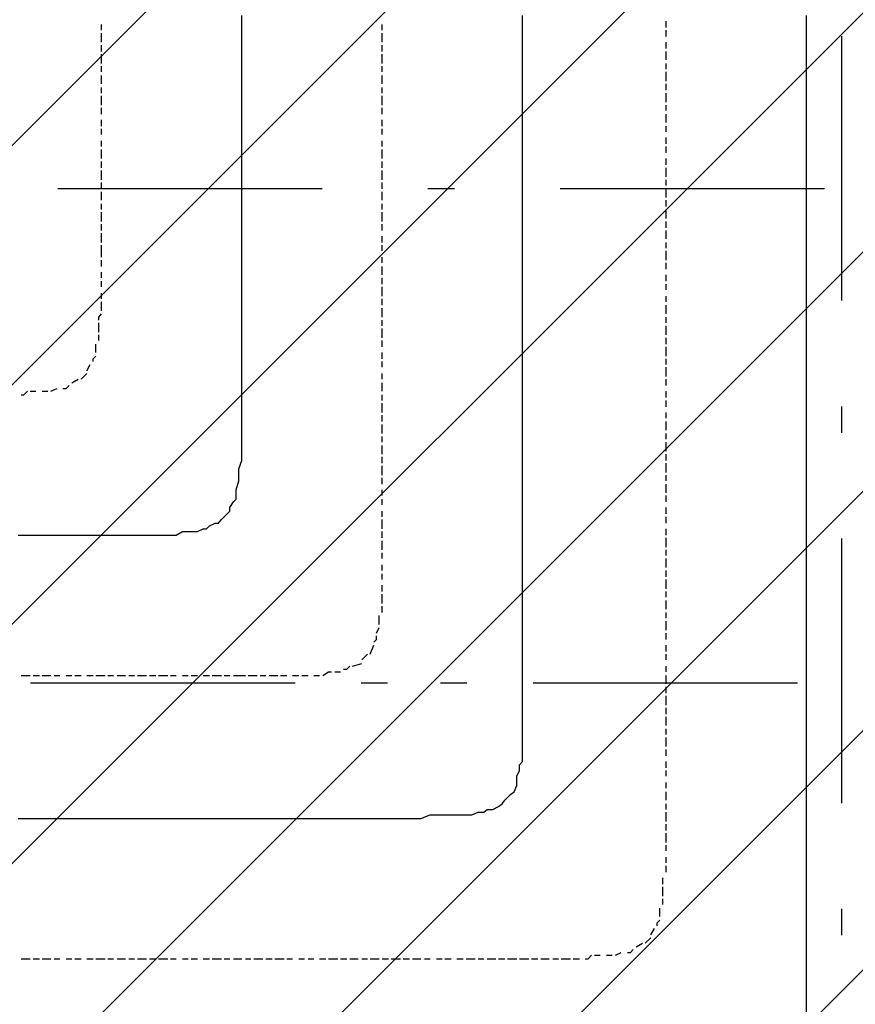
# Model space of a CAD drawing. Extents: x 997 to 109698, y 921 to 94021.
# Tile 630 of 656: x 34320 to 35505, y 46573 to 47970. Entities that reach past the tile are written whole.
import ezdxf

# ---------------------------------------------------------------- set-up
doc = ezdxf.new("R2010")
doc.units = 0
doc.header["$MEASUREMENT"] = 0
for name, color, linetype in [('12', 7, 'CONTINUOUS'), ('28', 7, 'CONTINUOUS'), ('40', 7, 'CONTINUOUS')]:
    doc.layers.add(name, color=color, linetype=linetype)

msp = doc.modelspace()

# ---------------------------------------------------------------- linework, layer by layer
at = {"layer": '12', "color": 5}
for p, q in [((34634.630503, 47967.563401), (34634.630503, 47975.563401)), ((35032.630503, 47967.563401), (35032.630503, 47975.563401)), ((35435.630503, 47967.563401), (35435.630503, 47975.563401)), ((34634.630503, 47958.563401), (34634.630503, 47967.563401)), ((34634.630503, 47945.563401), (34634.630503, 47958.563401)), ((35032.630503, 47958.563401), (35032.630503, 47967.563401)), ((35032.630503, 47945.563401), (35032.630503, 47958.563401)), ((35435.630503, 47954.563401), (35435.630503, 47967.563401)), ((34634.630503, 47937.563401), (34634.630503, 47945.563401)), ((35032.630503, 47937.563401), (35032.630503, 47945.563401)), ((35435.630503, 47945.563401), (35435.630503, 47954.563401)), ((35435.630503, 47937.563401), (35435.630503, 47945.563401)), ((34634.630503, 47924.563401), (34634.630503, 47937.563401)), ((35032.630503, 47924.563401), (35032.630503, 47937.563401)), ((35435.630503, 47924.563401), (35435.630503, 47937.563401)), ((34634.630503, 47916.563401), (34634.630503, 47924.563401)), ((34634.630503, 47907.563401), (34634.630503, 47916.563401)), ((35032.630503, 47916.563401), (35032.630503, 47924.563401)), ((35032.630503, 47907.563401), (35032.630503, 47916.563401)), ((35435.630503, 47916.563401), (35435.630503, 47924.563401)), ((35435.630503, 47907.563401), (35435.630503, 47916.563401)), ((34634.630503, 47895.563401), (34634.630503, 47907.563401)), ((35032.630503, 47895.563401), (35032.630503, 47907.563401)), ((35435.630503, 47895.563401), (35435.630503, 47907.563401)), ((34634.630503, 47886.563401), (34634.630503, 47895.563401)), ((35032.630503, 47886.563401), (35032.630503, 47895.563401)), ((35435.630503, 47886.563401), (35435.630503, 47895.563401)), ((34634.630503, 47878.563401), (34634.630503, 47886.563401)), ((34634.630503, 47865.563401), (34634.630503, 47878.563401)), ((35032.630503, 47878.563401), (35032.630503, 47886.563401)), ((35032.630503, 47865.563401), (35032.630503, 47878.563401)), ((35435.630503, 47878.563401), (35435.630503, 47886.563401)), ((35435.630503, 47865.563401), (35435.630503, 47878.563401)), ((34634.630503, 47856.563401), (34634.630503, 47865.563401)), ((35032.630503, 47856.563401), (35032.630503, 47865.563401)), ((35435.630503, 47856.563401), (35435.630503, 47865.563401)), ((34634.630503, 47848.563401), (34634.630503, 47856.563401)), ((34634.630503, 47835.563401), (34634.630503, 47848.563401)), ((35032.630503, 47848.563401), (35032.630503, 47856.563401)), ((35032.630503, 47835.563401), (35032.630503, 47848.563401)), ((35435.630503, 47848.563401), (35435.630503, 47856.563401)), ((35435.630503, 47835.563401), (35435.630503, 47848.563401)), ((34634.630503, 47827.563401), (34634.630503, 47835.563401)), ((35032.630503, 47827.563401), (35032.630503, 47835.563401)), ((35435.630503, 47827.563401), (35435.630503, 47835.563401)), ((34634.630503, 47818.563401), (34634.630503, 47827.563401)), ((34634.630503, 47806.563401), (34634.630503, 47818.563401)), ((35032.630503, 47814.563401), (35032.630503, 47827.563401)), ((35435.630503, 47814.563401), (35435.630503, 47827.563401)), ((34634.630503, 47797.563401), (34634.630503, 47806.563401)), ((35032.630503, 47806.563401), (35032.630503, 47814.563401)), ((35032.630503, 47797.563401), (35032.630503, 47806.563401)), ((35435.630503, 47806.563401), (35435.630503, 47814.563401)), ((35435.630503, 47797.563401), (35435.630503, 47806.563401)), ((34634.630503, 47785.563401), (34634.630503, 47797.563401)), ((35032.630503, 47785.563401), (35032.630503, 47797.563401)), ((35435.630503, 47785.563401), (35435.630503, 47797.563401)), ((34634.630503, 47776.563401), (34634.630503, 47785.563401)), ((34634.630503, 47768.563401), (34634.630503, 47776.563401)), ((35032.630503, 47776.563401), (35032.630503, 47785.563401)), ((35032.630503, 47768.563401), (35032.630503, 47776.563401)), ((35435.630503, 47776.563401), (35435.630503, 47785.563401)), ((35435.630503, 47768.563401), (35435.630503, 47776.563401)), ((34634.630503, 47755.563401), (34634.630503, 47768.563401)), ((35032.630503, 47755.563401), (35032.630503, 47768.563401)), ((35435.630503, 47755.563401), (35435.630503, 47768.563401)), ((34634.630503, 47746.563401), (34634.630503, 47755.563401)), ((35032.630503, 47746.563401), (35032.630503, 47755.563401)), ((35435.630503, 47746.563401), (35435.630503, 47755.563401)), ((34634.630503, 47738.563401), (34634.630503, 47746.563401)), ((34634.630503, 47725.563401), (34634.630503, 47738.563401)), ((35032.630503, 47738.563401), (35032.630503, 47746.563401)), ((35032.630503, 47725.563401), (35032.630503, 47738.563401)), ((35435.630503, 47738.563401), (35435.630503, 47746.563401)), ((35435.630503, 47725.563401), (35435.630503, 47738.563401)), ((34634.630503, 47717.563401), (34634.630503, 47725.563401)), ((35032.630503, 47717.563401), (35032.630503, 47725.563401)), ((35435.630503, 47717.563401), (35435.630503, 47725.563401)), ((34634.630503, 47708.563401), (34634.630503, 47717.563401)), ((34634.630503, 47696.563401), (34634.630503, 47708.563401)), ((35032.630503, 47704.563401), (35032.630503, 47717.563401)), ((35435.630503, 47704.563401), (35435.630503, 47717.563401)), ((34634.630503, 47687.563401), (34634.630503, 47696.563401)), ((35032.630503, 47696.563401), (35032.630503, 47704.563401)), ((35032.630503, 47687.563401), (35032.630503, 47696.563401)), ((35435.630503, 47696.563401), (35435.630503, 47704.563401)), ((35435.630503, 47687.563401), (35435.630503, 47696.563401)), ((34634.630503, 47674.563401), (34634.630503, 47687.563401)), ((35032.630503, 47674.563401), (35032.630503, 47687.563401)), ((35435.630503, 47674.563401), (35435.630503, 47687.563401)), ((34634.630503, 47666.563401), (34634.630503, 47674.563401)), ((34634.630503, 47658.563401), (34634.630503, 47666.563401)), ((35032.630503, 47666.563401), (35032.630503, 47674.563401)), ((35032.630503, 47658.563401), (35032.630503, 47666.563401)), ((35435.630503, 47666.563401), (35435.630503, 47674.563401)), ((35435.630503, 47658.563401), (35435.630503, 47666.563401)), ((34634.630503, 47645.563401), (34634.630503, 47658.563401)), ((35032.630503, 47645.563401), (35032.630503, 47658.563401)), ((35435.630503, 47645.563401), (35435.630503, 47658.563401)), ((34634.630503, 47636.563401), (34634.630503, 47645.563401)), ((34634.630503, 47628.563401), (34634.630503, 47636.563401)), ((35032.630503, 47636.563401), (35032.630503, 47645.563401)), ((35032.630503, 47628.563401), (35032.630503, 47636.563401)), ((35435.630503, 47636.563401), (35435.630503, 47645.563401)), ((35435.630503, 47628.563401), (35435.630503, 47636.563401)), ((34634.630503, 47615.563401), (34634.630503, 47628.563401)), ((35032.630503, 47615.563401), (35032.630503, 47628.563401)), ((35435.630503, 47615.563401), (35435.630503, 47628.563401)), ((34634.630503, 47607.563401), (34634.630503, 47615.563401)), ((34634.630503, 47598.563401), (34634.630503, 47607.563401)), ((35032.630503, 47607.563401), (35032.630503, 47615.563401)), ((35032.630503, 47594.563401), (35032.630503, 47607.563401)), ((35435.630503, 47607.563401), (35435.630503, 47615.563401)), ((35435.630503, 47594.563401), (35435.630503, 47607.563401)), ((34634.630503, 47586.563401), (34634.630503, 47598.563401)), ((35032.630503, 47586.563401), (35032.630503, 47594.563401)), ((35435.630503, 47586.563401), (35435.630503, 47594.563401)), ((34634.630503, 47577.563401), (34634.630503, 47586.563401)), ((35032.630503, 47577.563401), (35032.630503, 47586.563401)), ((35435.630503, 47577.563401), (35435.630503, 47586.563401)), ((34634.630503, 47564.563401), (34634.630503, 47577.563401)), ((35032.630503, 47564.563401), (35032.630503, 47577.563401)), ((35435.630503, 47564.563401), (35435.630503, 47577.563401)), ((34634.630503, 47556.563401), (34634.630503, 47564.563401)), ((34634.630503, 47547.563401), (34634.630503, 47556.563401)), ((35032.630503, 47556.563401), (35032.630503, 47564.563401)), ((35032.630503, 47547.563401), (35032.630503, 47556.563401)), ((35435.630503, 47556.563401), (35435.630503, 47564.563401)), ((35435.630503, 47547.563401), (35435.630503, 47556.563401)), ((34634.630503, 47535.563401), (34634.630503, 47547.563401)), ((35032.630503, 47535.563401), (35032.630503, 47547.563401)), ((35435.630503, 47535.563401), (35435.630503, 47547.563401)), ((34634.630503, 47526.563401), (34634.630503, 47535.563401)), ((34634.630503, 47518.563401), (34634.630503, 47526.563401)), ((35032.630503, 47526.563401), (35032.630503, 47535.563401)), ((35032.630503, 47518.563401), (35032.630503, 47526.563401)), ((35435.630503, 47526.563401), (35435.630503, 47535.563401)), ((35435.630503, 47518.563401), (35435.630503, 47526.563401)), ((34634.630503, 47505.563401), (34634.630503, 47518.563401)), ((35032.630503, 47505.563401), (35032.630503, 47518.563401)), ((35435.630503, 47505.563401), (35435.630503, 47518.563401)), ((34634.630503, 47497.563401), (34634.630503, 47505.563401)), ((34634.630503, 47488.563401), (34634.630503, 47497.563401)), ((35032.630503, 47497.563401), (35032.630503, 47505.563401)), ((35032.630503, 47488.563401), (35032.630503, 47497.563401)), ((35435.630503, 47497.563401), (35435.630503, 47505.563401)), ((35435.630503, 47484.563401), (35435.630503, 47497.563401)), ((34634.630503, 47476.563401), (34634.630503, 47488.563401)), ((35032.630503, 47476.563401), (35032.630503, 47488.563401)), ((35435.630503, 47476.563401), (35435.630503, 47484.563401)), ((34634.630503, 47467.563401), (34634.630503, 47476.563401)), ((35032.630503, 47467.563401), (35032.630503, 47476.563401)), ((35435.630503, 47467.563401), (35435.630503, 47476.563401)), ((34634.630503, 47454.563401), (34634.630503, 47467.563401)), ((34634.630503, 47446.563401), (34634.630503, 47454.563401)), ((35032.630503, 47454.563401), (35032.630503, 47467.563401)), ((35032.630503, 47446.563401), (35032.630503, 47454.563401)), ((35435.630503, 47454.563401), (35435.630503, 47467.563401)), ((35435.630503, 47446.563401), (35435.630503, 47454.563401)), ((34634.630503, 47437.563401), (34634.630503, 47446.563401)), ((35032.630503, 47437.563401), (35032.630503, 47446.563401)), ((35435.630503, 47437.563401), (35435.630503, 47446.563401)), ((34634.630503, 47433.563401), (34634.630503, 47437.563401)), ((34634.630503, 47425.563401), (34634.630503, 47433.563401)), ((35032.630503, 47425.563401), (35032.630503, 47437.563401)), ((35435.630503, 47425.563401), (35435.630503, 47437.563401)), ((34634.630503, 47412.563401), (34634.630503, 47425.563401)), ((34634.630503, 47404.563401), (34634.630503, 47412.563401)), ((35032.630503, 47416.563401), (35032.630503, 47425.563401)), ((35032.630503, 47408.563401), (35032.630503, 47416.563401)), ((35435.630503, 47416.563401), (35435.630503, 47425.563401)), ((35435.630503, 47408.563401), (35435.630503, 47416.563401)), ((34634.630503, 47395.563401), (34634.630503, 47404.563401)), ((35032.630503, 47395.563401), (35032.630503, 47408.563401)), ((35435.630503, 47395.563401), (35435.630503, 47408.563401)), ((34634.630503, 47382.563401), (34634.630503, 47395.563401)), ((35032.630503, 47387.563401), (35032.630503, 47395.563401)), ((35032.630503, 47378.563401), (35032.630503, 47387.563401)), ((35435.630503, 47387.563401), (35435.630503, 47395.563401)), ((35435.630503, 47374.563401), (35435.630503, 47387.563401)), ((34634.630503, 47374.563401), (34634.630503, 47382.563401)), ((34634.630503, 47361.563401), (34634.630503, 47374.563401)), ((35032.630503, 47365.563401), (35032.630503, 47378.563401)), ((35435.630503, 47365.563401), (35435.630503, 47374.563401)), ((34634.630503, 47353.563401), (34634.630503, 47361.563401)), ((35032.630503, 47357.563401), (35032.630503, 47365.563401)), ((35032.630503, 47344.563401), (35032.630503, 47357.563401)), ((35435.630503, 47357.563401), (35435.630503, 47365.563401)), ((35435.630503, 47344.563401), (35435.630503, 47357.563401)), ((34630.630503, 47332.563401), (34634.630503, 47344.563401)), ((34634.630503, 47344.563401), (34634.630503, 47353.563401)), ((35032.630503, 47336.563401), (35032.630503, 47344.563401)), ((35435.630503, 47336.563401), (35435.630503, 47344.563401)), ((34630.630503, 47323.563401), (34630.630503, 47332.563401)), ((35032.630503, 47327.563401), (35032.630503, 47336.563401)), ((35435.630503, 47327.563401), (35435.630503, 47336.563401)), ((34626.630503, 47302.563401), (34630.630503, 47315.563401)), ((34630.630503, 47315.563401), (34630.630503, 47323.563401)), ((35032.630503, 47315.563401), (35032.630503, 47327.563401)), ((35032.630503, 47306.563401), (35032.630503, 47315.563401)), ((35435.630503, 47315.563401), (35435.630503, 47327.563401)), ((35435.630503, 47306.563401), (35435.630503, 47315.563401)), ((34626.630503, 47294.563401), (34626.630503, 47302.563401)), ((35032.630503, 47298.563401), (35032.630503, 47306.563401)), ((35435.630503, 47298.563401), (35435.630503, 47306.563401)), ((35032.630503, 47285.563401), (35032.630503, 47298.563401)), ((35435.630503, 47285.563401), (35435.630503, 47298.563401)), ((34617.630503, 47277.563401), (34622.630503, 47285.563401)), ((35032.630503, 47277.563401), (35032.630503, 47285.563401)), ((35032.630503, 47268.563401), (35032.630503, 47277.563401)), ((35435.630503, 47277.563401), (35435.630503, 47285.563401)), ((35435.630503, 47268.563401), (35435.630503, 47277.563401)), ((34605.630503, 47260.563401), (34613.630503, 47268.563401)), ((35032.630503, 47255.563401), (35032.630503, 47268.563401)), ((35435.630503, 47255.563401), (35435.630503, 47268.563401)), ((34571.630503, 47243.563401), (34579.630503, 47247.563401)), ((34588.630503, 47251.563401), (34596.630503, 47255.563401)), ((35032.630503, 47247.563401), (35032.630503, 47255.563401)), ((35032.630503, 47234.563401), (35032.630503, 47247.563401)), ((35435.630503, 47247.563401), (35435.630503, 47255.563401)), ((35435.630503, 47234.563401), (35435.630503, 47247.563401)), ((34317.630503, 47238.563401), (34325.630503, 47238.563401)), ((34325.630503, 47238.563401), (34334.630503, 47238.563401)), ((34334.630503, 47238.563401), (34347.630503, 47238.563401)), ((34347.630503, 47238.563401), (34355.630503, 47238.563401)), ((34355.630503, 47238.563401), (34363.630503, 47238.563401)), ((34363.630503, 47238.563401), (34376.630503, 47238.563401)), ((34376.630503, 47238.563401), (34385.630503, 47238.563401)), ((34385.630503, 47238.563401), (34397.630503, 47238.563401)), ((34397.630503, 47238.563401), (34406.630503, 47238.563401)), ((34406.630503, 47238.563401), (34414.630503, 47238.563401)), ((34414.630503, 47238.563401), (34427.630503, 47238.563401)), ((34427.630503, 47238.563401), (34435.630503, 47238.563401)), ((34435.630503, 47238.563401), (34440.630503, 47238.563401)), ((34440.630503, 47238.563401), (34448.630503, 47238.563401)), ((34448.630503, 47238.563401), (34461.630503, 47238.563401)), ((34461.630503, 47238.563401), (34469.630503, 47238.563401)), ((34469.630503, 47238.563401), (34478.630503, 47238.563401)), ((34478.630503, 47238.563401), (34490.630503, 47238.563401)), ((34490.630503, 47238.563401), (34499.630503, 47238.563401)), ((34499.630503, 47238.563401), (34507.630503, 47238.563401)), ((34507.630503, 47238.563401), (34520.630503, 47238.563401)), ((34520.630503, 47238.563401), (34529.630503, 47238.563401)), ((34529.630503, 47238.563401), (34541.630503, 47238.563401)), ((34541.630503, 47238.563401), (34550.630503, 47243.563401)), ((34550.630503, 47243.563401), (34558.630503, 47243.563401)), ((34558.630503, 47243.563401), (34571.630503, 47243.563401)), ((35032.630503, 47226.563401), (35032.630503, 47234.563401)), ((35435.630503, 47226.563401), (35435.630503, 47234.563401)), ((35032.630503, 47217.563401), (35032.630503, 47226.563401)), ((35032.630503, 47205.563401), (35032.630503, 47217.563401)), ((35435.630503, 47217.563401), (35435.630503, 47226.563401)), ((35435.630503, 47205.563401), (35435.630503, 47217.563401)), ((35032.630503, 47196.563401), (35032.630503, 47205.563401)), ((35435.630503, 47196.563401), (35435.630503, 47205.563401)), ((35032.630503, 47188.563401), (35032.630503, 47196.563401)), ((35032.630503, 47175.563401), (35032.630503, 47188.563401)), ((35435.630503, 47188.563401), (35435.630503, 47196.563401)), ((35435.630503, 47175.563401), (35435.630503, 47188.563401)), ((35032.630503, 47167.563401), (35032.630503, 47175.563401)), ((35435.630503, 47167.563401), (35435.630503, 47175.563401)), ((35032.630503, 47158.563401), (35032.630503, 47167.563401)), ((35435.630503, 47158.563401), (35435.630503, 47167.563401)), ((35032.630503, 47145.563401), (35032.630503, 47158.563401)), ((35435.630503, 47145.563401), (35435.630503, 47158.563401)), ((35032.630503, 47137.563401), (35032.630503, 47145.563401)), ((35032.630503, 47124.563401), (35032.630503, 47137.563401)), ((35435.630503, 47137.563401), (35435.630503, 47145.563401)), ((35435.630503, 47124.563401), (35435.630503, 47137.563401)), ((35032.630503, 47116.563401), (35032.630503, 47124.563401)), ((35435.630503, 47116.563401), (35435.630503, 47124.563401)), ((35032.630503, 47107.563401), (35032.630503, 47116.563401)), ((35032.630503, 47095.563401), (35032.630503, 47107.563401)), ((35435.630503, 47107.563401), (35435.630503, 47116.563401)), ((35435.630503, 47095.563401), (35435.630503, 47107.563401)), ((35032.630503, 47086.563401), (35032.630503, 47095.563401)), ((35435.630503, 47086.563401), (35435.630503, 47095.563401)), ((35032.630503, 47078.563401), (35032.630503, 47086.563401)), ((35032.630503, 47065.563401), (35032.630503, 47078.563401)), ((35435.630503, 47078.563401), (35435.630503, 47086.563401)), ((35435.630503, 47065.563401), (35435.630503, 47078.563401)), ((35032.630503, 47056.563401), (35032.630503, 47065.563401)), ((35435.630503, 47056.563401), (35435.630503, 47065.563401)), ((35032.630503, 47048.563401), (35032.630503, 47056.563401)), ((35435.630503, 47048.563401), (35435.630503, 47056.563401)), ((35032.630503, 47039.563401), (35032.630503, 47048.563401)), ((35032.630503, 47031.563401), (35032.630503, 47039.563401)), ((35435.630503, 47035.563401), (35435.630503, 47048.563401)), ((35435.630503, 47027.563401), (35435.630503, 47035.563401)), ((35032.630503, 47023.563401), (35032.630503, 47031.563401)), ((35032.630503, 47014.563401), (35032.630503, 47023.563401)), ((35435.630503, 47014.563401), (35435.630503, 47027.563401)), ((35032.630503, 47001.563401), (35032.630503, 47014.563401)), ((35435.630503, 47006.563401), (35435.630503, 47014.563401)), ((35032.630503, 46993.563401), (35032.630503, 47001.563401)), ((35032.630503, 46984.563401), (35032.630503, 46993.563401)), ((35435.630503, 46997.563401), (35435.630503, 47006.563401)), ((35435.630503, 46984.563401), (35435.630503, 46997.563401)), ((35032.630503, 46972.563401), (35032.630503, 46984.563401)), ((35435.630503, 46976.563401), (35435.630503, 46984.563401)), ((35032.630503, 46963.563401), (35032.630503, 46972.563401)), ((35435.630503, 46968.563401), (35435.630503, 46976.563401)), ((35435.630503, 46955.563401), (35435.630503, 46968.563401)), ((35032.630503, 46955.563401), (35032.630503, 46963.563401)), ((35032.630503, 46942.563401), (35032.630503, 46955.563401)), ((35435.630503, 46946.563401), (35435.630503, 46955.563401)), ((35032.630503, 46934.563401), (35032.630503, 46942.563401)), ((35435.630503, 46938.563401), (35435.630503, 46946.563401)), ((35435.630503, 46925.563401), (35435.630503, 46938.563401)), ((35032.630503, 46925.563401), (35032.630503, 46934.563401)), ((35435.630503, 46917.563401), (35435.630503, 46925.563401)), ((35028.630503, 46904.563401), (35028.630503, 46912.563401)), ((35435.630503, 46904.563401), (35435.630503, 46917.563401)), ((35024.630503, 46896.563401), (35028.630503, 46904.563401)), ((35024.630503, 46883.563401), (35024.630503, 46896.563401)), ((35435.630503, 46896.563401), (35435.630503, 46904.563401)), ((35435.630503, 46887.563401), (35435.630503, 46896.563401)), ((35020.630503, 46874.563401), (35024.630503, 46883.563401)), ((35435.630503, 46874.563401), (35435.630503, 46887.563401)), ((35435.630503, 46866.563401), (35435.630503, 46874.563401)), ((34990.630503, 46849.563401), (34998.630503, 46853.563401)), ((35007.630503, 46862.563401), (35011.630503, 46866.563401)), ((35435.630503, 46857.563401), (35435.630503, 46866.563401)), ((35435.630503, 46845.563401), (35435.630503, 46857.563401)), ((34888.630503, 46836.563401), (34901.630503, 46841.563401)), ((34901.630503, 46841.563401), (34910.630503, 46841.563401)), ((34910.630503, 46841.563401), (34918.630503, 46841.563401)), ((34918.630503, 46841.563401), (34931.630503, 46841.563401)), ((34931.630503, 46841.563401), (34939.630503, 46841.563401)), ((34939.630503, 46841.563401), (34948.630503, 46841.563401)), ((34948.630503, 46841.563401), (34960.630503, 46841.563401)), ((34960.630503, 46841.563401), (34969.630503, 46845.563401)), ((34969.630503, 46845.563401), (34977.630503, 46845.563401)), ((35435.630503, 46836.563401), (35435.630503, 46845.563401)), ((34317.630503, 46836.563401), (34325.630503, 46836.563401)), ((34325.630503, 46836.563401), (34334.630503, 46836.563401)), ((34334.630503, 46836.563401), (34347.630503, 46836.563401)), ((34347.630503, 46836.563401), (34355.630503, 46836.563401)), ((34355.630503, 46836.563401), (34363.630503, 46836.563401)), ((34363.630503, 46836.563401), (34376.630503, 46836.563401)), ((34376.630503, 46836.563401), (34385.630503, 46836.563401)), ((34385.630503, 46836.563401), (34397.630503, 46836.563401)), ((34397.630503, 46836.563401), (34406.630503, 46836.563401)), ((34406.630503, 46836.563401), (34414.630503, 46836.563401)), ((34414.630503, 46836.563401), (34427.630503, 46836.563401)), ((34427.630503, 46836.563401), (34435.630503, 46836.563401)), ((34435.630503, 46836.563401), (34444.630503, 46836.563401)), ((34444.630503, 46836.563401), (34457.630503, 46836.563401)), ((34457.630503, 46836.563401), (34465.630503, 46836.563401)), ((34465.630503, 46836.563401), (34474.630503, 46836.563401)), ((34474.630503, 46836.563401), (34486.630503, 46836.563401)), ((34486.630503, 46836.563401), (34495.630503, 46836.563401)), ((34495.630503, 46836.563401), (34507.630503, 46836.563401)), ((34507.630503, 46836.563401), (34516.630503, 46836.563401)), ((34516.630503, 46836.563401), (34524.630503, 46836.563401)), ((34524.630503, 46836.563401), (34537.630503, 46836.563401)), ((34537.630503, 46836.563401), (34546.630503, 46836.563401)), ((34546.630503, 46836.563401), (34554.630503, 46836.563401)), ((34554.630503, 46836.563401), (34567.630503, 46836.563401)), ((34567.630503, 46836.563401), (34575.630503, 46836.563401)), ((34575.630503, 46836.563401), (34584.630503, 46836.563401)), ((34584.630503, 46836.563401), (34596.630503, 46836.563401)), ((34596.630503, 46836.563401), (34605.630503, 46836.563401)), ((34605.630503, 46836.563401), (34613.630503, 46836.563401)), ((34613.630503, 46836.563401), (34626.630503, 46836.563401)), ((34626.630503, 46836.563401), (34634.630503, 46836.563401)), ((34634.630503, 46836.563401), (34647.630503, 46836.563401)), ((34647.630503, 46836.563401), (34656.630503, 46836.563401)), ((34656.630503, 46836.563401), (34664.630503, 46836.563401)), ((34664.630503, 46836.563401), (34677.630503, 46836.563401)), ((34677.630503, 46836.563401), (34685.630503, 46836.563401)), ((34685.630503, 46836.563401), (34694.630503, 46836.563401)), ((34694.630503, 46836.563401), (34706.630503, 46836.563401)), ((34706.630503, 46836.563401), (34715.630503, 46836.563401)), ((34715.630503, 46836.563401), (34723.630503, 46836.563401)), ((34723.630503, 46836.563401), (34736.630503, 46836.563401)), ((34736.630503, 46836.563401), (34744.630503, 46836.563401)), ((34744.630503, 46836.563401), (34757.630503, 46836.563401)), ((34757.630503, 46836.563401), (34766.630503, 46836.563401)), ((34766.630503, 46836.563401), (34774.630503, 46836.563401)), ((34774.630503, 46836.563401), (34787.630503, 46836.563401)), ((34787.630503, 46836.563401), (34795.630503, 46836.563401)), ((34795.630503, 46836.563401), (34804.630503, 46836.563401)), ((34804.630503, 46836.563401), (34816.630503, 46836.563401)), ((34816.630503, 46836.563401), (34825.630503, 46836.563401)), ((34825.630503, 46836.563401), (34833.630503, 46836.563401)), ((34833.630503, 46836.563401), (34838.630503, 46836.563401)), ((34838.630503, 46836.563401), (34850.630503, 46836.563401)), ((34850.630503, 46836.563401), (34859.630503, 46836.563401)), ((34859.630503, 46836.563401), (34872.630503, 46836.563401)), ((34872.630503, 46836.563401), (34880.630503, 46836.563401)), ((34880.630503, 46836.563401), (34888.630503, 46836.563401)), ((35435.630503, 46828.563401), (35435.630503, 46836.563401)), ((35435.630503, 46815.563401), (35435.630503, 46828.563401)), ((35435.630503, 46807.563401), (35435.630503, 46815.563401)), ((35435.630503, 46794.563401), (35435.630503, 46807.563401)), ((35435.630503, 46785.563401), (35435.630503, 46794.563401)), ((35435.630503, 46777.563401), (35435.630503, 46785.563401)), ((35435.630503, 46764.563401), (35435.630503, 46777.563401)), ((35435.630503, 46756.563401), (35435.630503, 46764.563401)), ((35435.630503, 46747.563401), (35435.630503, 46756.563401)), ((35435.630503, 46735.563401), (35435.630503, 46747.563401)), ((35435.630503, 46726.563401), (35435.630503, 46735.563401)), ((35435.630503, 46718.563401), (35435.630503, 46726.563401)), ((35435.630503, 46705.563401), (35435.630503, 46718.563401)), ((35435.630503, 46697.563401), (35435.630503, 46705.563401)), ((35435.630503, 46688.563401), (35435.630503, 46697.563401)), ((35435.630503, 46675.563401), (35435.630503, 46688.563401)), ((35435.630503, 46667.563401), (35435.630503, 46675.563401)), ((35435.630503, 46654.563401), (35435.630503, 46667.563401)), ((35435.630503, 46646.563401), (35435.630503, 46654.563401)), ((35435.630503, 46637.563401), (35435.630503, 46646.563401)), ((35435.630503, 46633.563401), (35435.630503, 46637.563401)), ((35435.630503, 46625.563401), (35435.630503, 46633.563401)), ((35435.630503, 46612.563401), (35435.630503, 46625.563401)), ((35435.630503, 46603.563401), (35435.630503, 46612.563401)), ((35435.630503, 46595.563401), (35435.630503, 46603.563401)), ((35435.630503, 46582.563401), (35435.630503, 46595.563401)), ((35435.630503, 46574.563401), (35435.630503, 46582.563401)), ((35435.630503, 46561.563401), (35435.630503, 46574.563401))]:
    msp.add_line(p, q, dxfattribs=at)
at = {"layer": '12', "color": 1}
for p, q in [((34435.630503, 47954.563401), (34435.630503, 47962.563401)), ((34833.630503, 47954.563401), (34833.630503, 47962.563401)), ((35236.630503, 47958.563401), (35236.630503, 47967.563401)), ((34435.630503, 47937.563401), (34435.630503, 47950.563401)), ((34833.630503, 47937.563401), (34833.630503, 47950.563401)), ((35236.630503, 47945.563401), (35236.630503, 47954.563401)), ((34435.630503, 47924.563401), (34435.630503, 47933.563401)), ((34833.630503, 47924.563401), (34833.630503, 47933.563401)), ((35236.630503, 47928.563401), (35236.630503, 47937.563401)), ((34435.630503, 47907.563401), (34435.630503, 47920.563401)), ((34833.630503, 47907.563401), (34833.630503, 47920.563401)), ((35236.630503, 47912.563401), (35236.630503, 47924.563401)), ((34435.630503, 47895.563401), (34435.630503, 47903.563401)), ((34833.630503, 47895.563401), (34833.630503, 47903.563401)), ((35236.630503, 47899.563401), (35236.630503, 47907.563401)), ((34435.630503, 47878.563401), (34435.630503, 47890.563401)), ((34833.630503, 47878.563401), (34833.630503, 47890.563401)), ((35236.630503, 47882.563401), (35236.630503, 47895.563401)), ((34435.630503, 47865.563401), (34435.630503, 47873.563401)), ((34833.630503, 47865.563401), (34833.630503, 47873.563401)), ((35236.630503, 47869.563401), (35236.630503, 47878.563401)), ((34435.630503, 47848.563401), (34435.630503, 47861.563401)), ((34833.630503, 47848.563401), (34833.630503, 47861.563401)), ((35236.630503, 47852.563401), (35236.630503, 47865.563401)), ((35236.630503, 47840.563401), (35236.630503, 47848.563401)), ((34435.630503, 47835.563401), (34435.630503, 47844.563401)), ((34833.630503, 47835.563401), (34833.630503, 47844.563401)), ((35236.630503, 47823.563401), (35236.630503, 47835.563401)), ((34435.630503, 47818.563401), (34435.630503, 47827.563401)), ((34833.630503, 47818.563401), (34833.630503, 47827.563401)), ((35236.630503, 47810.563401), (35236.630503, 47818.563401)), ((34435.630503, 47806.563401), (34435.630503, 47814.563401)), ((34833.630503, 47806.563401), (34833.630503, 47814.563401)), ((34435.630503, 47789.563401), (34435.630503, 47797.563401)), ((34833.630503, 47789.563401), (34833.630503, 47797.563401)), ((35236.630503, 47793.563401), (35236.630503, 47802.563401)), ((35236.630503, 47780.563401), (35236.630503, 47789.563401)), ((34435.630503, 47772.563401), (34435.630503, 47785.563401)), ((34833.630503, 47772.563401), (34833.630503, 47785.563401)), ((34435.630503, 47759.563401), (34435.630503, 47768.563401)), ((34833.630503, 47759.563401), (34833.630503, 47768.563401)), ((35236.630503, 47763.563401), (35236.630503, 47772.563401)), ((34435.630503, 47742.563401), (34435.630503, 47755.563401)), ((34833.630503, 47742.563401), (34833.630503, 47755.563401)), ((35236.630503, 47746.563401), (35236.630503, 47759.563401)), ((34435.630503, 47729.563401), (34435.630503, 47738.563401)), ((34833.630503, 47729.563401), (34833.630503, 47738.563401)), ((35236.630503, 47734.563401), (35236.630503, 47742.563401)), ((34435.630503, 47713.563401), (34435.630503, 47725.563401)), ((34833.630503, 47713.563401), (34833.630503, 47725.563401)), ((35236.630503, 47717.563401), (35236.630503, 47729.563401)), ((34435.630503, 47700.563401), (34435.630503, 47708.563401)), ((34833.630503, 47700.563401), (34833.630503, 47708.563401)), ((35236.630503, 47704.563401), (35236.630503, 47713.563401)), ((34435.630503, 47683.563401), (34435.630503, 47696.563401)), ((34833.630503, 47683.563401), (34833.630503, 47696.563401)), ((35236.630503, 47687.563401), (35236.630503, 47700.563401)), ((34435.630503, 47670.563401), (34435.630503, 47679.563401)), ((34833.630503, 47670.563401), (34833.630503, 47679.563401)), ((35236.630503, 47674.563401), (35236.630503, 47683.563401)), ((34435.630503, 47653.563401), (34435.630503, 47666.563401)), ((35236.630503, 47658.563401), (35236.630503, 47670.563401)), ((34435.630503, 47636.563401), (34435.630503, 47649.563401)), ((34833.630503, 47653.563401), (34833.630503, 47662.563401)), ((34833.630503, 47641.563401), (34833.630503, 47649.563401)), ((35236.630503, 47645.563401), (35236.630503, 47653.563401)), ((34435.630503, 47632.563401), (34435.630503, 47636.563401)), ((35236.630503, 47628.563401), (35236.630503, 47641.563401)), ((34435.630503, 47619.563401), (34435.630503, 47628.563401)), ((34833.630503, 47624.563401), (34833.630503, 47632.563401)), ((35236.630503, 47615.563401), (35236.630503, 47624.563401)), ((34435.630503, 47603.563401), (34435.630503, 47611.563401)), ((34833.630503, 47607.563401), (34833.630503, 47619.563401)), ((35236.630503, 47598.563401), (35236.630503, 47607.563401)), ((34435.630503, 47590.563401), (34435.630503, 47598.563401)), ((34833.630503, 47594.563401), (34833.630503, 47603.563401)), ((35236.630503, 47586.563401), (35236.630503, 47594.563401)), ((34435.630503, 47573.563401), (34435.630503, 47581.563401)), ((34833.630503, 47577.563401), (34833.630503, 47590.563401)), ((34435.630503, 47556.563401), (34435.630503, 47569.563401)), ((34833.630503, 47564.563401), (34833.630503, 47573.563401)), ((35236.630503, 47569.563401), (35236.630503, 47577.563401)), ((34833.630503, 47547.563401), (34833.630503, 47560.563401)), ((35236.630503, 47552.563401), (35236.630503, 47564.563401)), ((34431.630503, 47526.563401), (34431.630503, 47539.563401)), ((34833.630503, 47535.563401), (34833.630503, 47543.563401)), ((35236.630503, 47539.563401), (35236.630503, 47547.563401)), ((34833.630503, 47518.563401), (34833.630503, 47531.563401)), ((35236.630503, 47522.563401), (35236.630503, 47535.563401)), ((34431.630503, 47514.563401), (34431.630503, 47522.563401)), ((34833.630503, 47505.563401), (34833.630503, 47514.563401)), ((35236.630503, 47509.563401), (35236.630503, 47518.563401)), ((34427.630503, 47497.563401), (34427.630503, 47509.563401)), ((34833.630503, 47488.563401), (34833.630503, 47497.563401)), ((35236.630503, 47492.563401), (35236.630503, 47505.563401)), ((34833.630503, 47476.563401), (34833.630503, 47484.563401)), ((35236.630503, 47480.563401), (35236.630503, 47488.563401)), ((34414.630503, 47471.563401), (34419.630503, 47480.563401)), ((35236.630503, 47463.563401), (35236.630503, 47476.563401)), ((34393.630503, 47454.563401), (34402.630503, 47459.563401)), ((34406.630503, 47459.563401), (34414.630503, 47467.563401)), ((34833.630503, 47459.563401), (34833.630503, 47467.563401)), ((34833.630503, 47442.563401), (34833.630503, 47454.563401)), ((35236.630503, 47450.563401), (35236.630503, 47459.563401)), ((34334.630503, 47442.563401), (34342.630503, 47442.563401)), ((34351.630503, 47442.563401), (34359.630503, 47442.563401)), ((34363.630503, 47442.563401), (34372.630503, 47446.563401)), ((35236.630503, 47433.563401), (35236.630503, 47442.563401)), ((34833.630503, 47429.563401), (34833.630503, 47437.563401)), ((35236.630503, 47420.563401), (35236.630503, 47429.563401)), ((34833.630503, 47412.563401), (34833.630503, 47425.563401)), ((35236.630503, 47404.563401), (35236.630503, 47412.563401)), ((34833.630503, 47399.563401), (34833.630503, 47408.563401)), ((35236.630503, 47387.563401), (35236.630503, 47399.563401)), ((34833.630503, 47382.563401), (34833.630503, 47395.563401)), ((34833.630503, 47370.563401), (34833.630503, 47378.563401)), ((35236.630503, 47374.563401), (35236.630503, 47382.563401)), ((35236.630503, 47357.563401), (35236.630503, 47370.563401)), ((34833.630503, 47353.563401), (34833.630503, 47365.563401)), ((34833.630503, 47340.563401), (34833.630503, 47349.563401)), ((35236.630503, 47344.563401), (35236.630503, 47353.563401)), ((34833.630503, 47323.563401), (34833.630503, 47336.563401)), ((35236.630503, 47327.563401), (35236.630503, 47340.563401)), ((34833.630503, 47310.563401), (34833.630503, 47319.563401)), ((35236.630503, 47315.563401), (35236.630503, 47323.563401)), ((34833.630503, 47294.563401), (34833.630503, 47302.563401)), ((35236.630503, 47298.563401), (35236.630503, 47310.563401)), ((34833.630503, 47281.563401), (34833.630503, 47289.563401)), ((35236.630503, 47285.563401), (35236.630503, 47294.563401)), ((34833.630503, 47264.563401), (34833.630503, 47272.563401)), ((35236.630503, 47268.563401), (35236.630503, 47277.563401)), ((34833.630503, 47247.563401), (34833.630503, 47260.563401)), ((35236.630503, 47255.563401), (35236.630503, 47264.563401)), ((35236.630503, 47238.563401), (35236.630503, 47247.563401)), ((34833.630503, 47238.563401), (34833.630503, 47243.563401)), ((34833.630503, 47234.563401), (34833.630503, 47238.563401)), ((34833.630503, 47217.563401), (34833.630503, 47230.563401)), ((35236.630503, 47221.563401), (35236.630503, 47234.563401)), ((35236.630503, 47209.563401), (35236.630503, 47217.563401)), ((34833.630503, 47205.563401), (34833.630503, 47213.563401)), ((35236.630503, 47192.563401), (35236.630503, 47205.563401)), ((34833.630503, 47188.563401), (34833.630503, 47196.563401)), ((35236.630503, 47179.563401), (35236.630503, 47188.563401)), ((34833.630503, 47175.563401), (34833.630503, 47183.563401)), ((35236.630503, 47162.563401), (35236.630503, 47175.563401)), ((34833.630503, 47158.563401), (34833.630503, 47167.563401)), ((34833.630503, 47141.563401), (34833.630503, 47154.563401)), ((35236.630503, 47150.563401), (35236.630503, 47158.563401)), ((34833.630503, 47128.563401), (34833.630503, 47137.563401)), ((35236.630503, 47133.563401), (35236.630503, 47145.563401)), ((34829.630503, 47111.563401), (34829.630503, 47124.563401)), ((35236.630503, 47120.563401), (35236.630503, 47128.563401)), ((34825.630503, 47099.563401), (34829.630503, 47107.563401)), ((35236.630503, 47103.563401), (35236.630503, 47116.563401)), ((35236.630503, 47090.563401), (35236.630503, 47099.563401)), ((34816.630503, 47069.563401), (34821.630503, 47082.563401)), ((35236.630503, 47073.563401), (35236.630503, 47082.563401)), ((34804.630503, 47061.563401), (34812.630503, 47069.563401)), ((35236.630503, 47061.563401), (35236.630503, 47069.563401)), ((34791.630503, 47052.563401), (34804.630503, 47056.563401)), ((35236.630503, 47044.563401), (35236.630503, 47052.563401)), ((34321.630503, 47039.563401), (34334.630503, 47039.563401)), ((34338.630503, 47039.563401), (34347.630503, 47039.563401)), ((34351.630503, 47039.563401), (34363.630503, 47039.563401)), ((34368.630503, 47039.563401), (34376.630503, 47039.563401)), ((34385.630503, 47039.563401), (34393.630503, 47039.563401)), ((34397.630503, 47039.563401), (34406.630503, 47039.563401)), ((34414.630503, 47039.563401), (34423.630503, 47039.563401)), ((34427.630503, 47039.563401), (34440.630503, 47039.563401)), ((34444.630503, 47039.563401), (34452.630503, 47039.563401)), ((34457.630503, 47039.563401), (34469.630503, 47039.563401)), ((34474.630503, 47039.563401), (34482.630503, 47039.563401)), ((34486.630503, 47039.563401), (34499.630503, 47039.563401)), ((34503.630503, 47039.563401), (34512.630503, 47039.563401)), ((34516.630503, 47039.563401), (34529.630503, 47039.563401)), ((34533.630503, 47039.563401), (34541.630503, 47039.563401)), ((34550.630503, 47039.563401), (34558.630503, 47039.563401)), ((34562.630503, 47039.563401), (34571.630503, 47039.563401)), ((34579.630503, 47039.563401), (34588.630503, 47039.563401)), ((34592.630503, 47039.563401), (34605.630503, 47039.563401)), ((34609.630503, 47039.563401), (34617.630503, 47039.563401)), ((34622.630503, 47039.563401), (34634.630503, 47039.563401)), ((34634.630503, 47039.563401), (34639.630503, 47039.563401)), ((34643.630503, 47039.563401), (34656.630503, 47039.563401)), ((34660.630503, 47039.563401), (34668.630503, 47039.563401)), ((34673.630503, 47039.563401), (34685.630503, 47039.563401)), ((34689.630503, 47039.563401), (34698.630503, 47039.563401)), ((34706.630503, 47039.563401), (34715.630503, 47039.563401)), ((34719.630503, 47039.563401), (34728.630503, 47039.563401)), ((34736.630503, 47039.563401), (34744.630503, 47039.563401)), ((34766.630503, 47044.563401), (34774.630503, 47044.563401)), ((35236.630503, 47027.563401), (35236.630503, 47039.563401)), ((35236.630503, 47014.563401), (35236.630503, 47023.563401)), ((35236.630503, 46997.563401), (35236.630503, 47010.563401)), ((35236.630503, 46984.563401), (35236.630503, 46993.563401)), ((35236.630503, 46968.563401), (35236.630503, 46980.563401)), ((35236.630503, 46955.563401), (35236.630503, 46963.563401)), ((35236.630503, 46938.563401), (35236.630503, 46951.563401)), ((35236.630503, 46925.563401), (35236.630503, 46934.563401)), ((35236.630503, 46908.563401), (35236.630503, 46917.563401)), ((35236.630503, 46896.563401), (35236.630503, 46904.563401)), ((35236.630503, 46879.563401), (35236.630503, 46887.563401)), ((35236.630503, 46862.563401), (35236.630503, 46874.563401)), ((35236.630503, 46849.563401), (35236.630503, 46857.563401)), ((35236.630503, 46836.563401), (35236.630503, 46845.563401)), ((35236.630503, 46832.563401), (35236.630503, 46836.563401)), ((35236.630503, 46819.563401), (35236.630503, 46828.563401)), ((35236.630503, 46802.563401), (35236.630503, 46815.563401)), ((35236.630503, 46790.563401), (35236.630503, 46798.563401)), ((35236.630503, 46773.563401), (35236.630503, 46781.563401)), ((35236.630503, 46760.563401), (35236.630503, 46769.563401)), ((35231.630503, 46743.563401), (35231.630503, 46752.563401)), ((35231.630503, 46726.563401), (35231.630503, 46739.563401)), ((35231.630503, 46714.563401), (35231.630503, 46722.563401)), ((35227.630503, 46697.563401), (35227.630503, 46709.563401)), ((35214.630503, 46671.563401), (35219.630503, 46680.563401)), ((35193.630503, 46654.563401), (35202.630503, 46659.563401)), ((35206.630503, 46659.563401), (35214.630503, 46667.563401)), ((35164.630503, 46642.563401), (35172.630503, 46646.563401)), ((34321.630503, 46637.563401), (34334.630503, 46637.563401)), ((34338.630503, 46637.563401), (34347.630503, 46637.563401)), ((34351.630503, 46637.563401), (34363.630503, 46637.563401)), ((34368.630503, 46637.563401), (34376.630503, 46637.563401)), ((34385.630503, 46637.563401), (34393.630503, 46637.563401)), ((34397.630503, 46637.563401), (34406.630503, 46637.563401)), ((34414.630503, 46637.563401), (34423.630503, 46637.563401)), ((34427.630503, 46637.563401), (34440.630503, 46637.563401)), ((34444.630503, 46637.563401), (34452.630503, 46637.563401)), ((34457.630503, 46637.563401), (34469.630503, 46637.563401)), ((34474.630503, 46637.563401), (34482.630503, 46637.563401)), ((34486.630503, 46637.563401), (34499.630503, 46637.563401)), ((34503.630503, 46637.563401), (34512.630503, 46637.563401)), ((34516.630503, 46637.563401), (34529.630503, 46637.563401)), ((34533.630503, 46637.563401), (34541.630503, 46637.563401)), ((34550.630503, 46637.563401), (34558.630503, 46637.563401)), ((34562.630503, 46637.563401), (34571.630503, 46637.563401)), ((34579.630503, 46637.563401), (34588.630503, 46637.563401)), ((34592.630503, 46637.563401), (34605.630503, 46637.563401)), ((34609.630503, 46637.563401), (34617.630503, 46637.563401)), ((34622.630503, 46637.563401), (34634.630503, 46637.563401)), ((34639.630503, 46637.563401), (34647.630503, 46637.563401)), ((34651.630503, 46637.563401), (34664.630503, 46637.563401)), ((34668.630503, 46637.563401), (34677.630503, 46637.563401)), ((34681.630503, 46637.563401), (34694.630503, 46637.563401)), ((34698.630503, 46637.563401), (34706.630503, 46637.563401)), ((34715.630503, 46637.563401), (34723.630503, 46637.563401)), ((34728.630503, 46637.563401), (34736.630503, 46637.563401)), ((34744.630503, 46637.563401), (34753.630503, 46637.563401)), ((34757.630503, 46637.563401), (34770.630503, 46637.563401)), ((34774.630503, 46637.563401), (34783.630503, 46637.563401)), ((34787.630503, 46637.563401), (34799.630503, 46637.563401)), ((34804.630503, 46637.563401), (34812.630503, 46637.563401)), ((34816.630503, 46637.563401), (34829.630503, 46637.563401)), ((34833.630503, 46637.563401), (34842.630503, 46637.563401)), ((34846.630503, 46637.563401), (34859.630503, 46637.563401)), ((34863.630503, 46637.563401), (34872.630503, 46637.563401)), ((34876.630503, 46637.563401), (34888.630503, 46637.563401)), ((34893.630503, 46637.563401), (34901.630503, 46637.563401)), ((34910.630503, 46637.563401), (34918.630503, 46637.563401)), ((34922.630503, 46637.563401), (34931.630503, 46637.563401)), ((34939.630503, 46637.563401), (34948.630503, 46637.563401)), ((34952.630503, 46637.563401), (34965.630503, 46637.563401)), ((34969.630503, 46637.563401), (34977.630503, 46637.563401)), ((34982.630503, 46637.563401), (34994.630503, 46637.563401)), ((34998.630503, 46637.563401), (35007.630503, 46637.563401)), ((35011.630503, 46637.563401), (35024.630503, 46637.563401)), ((35028.630503, 46637.563401), (35032.630503, 46637.563401)), ((35032.630503, 46637.563401), (35041.630503, 46637.563401)), ((35045.630503, 46637.563401), (35054.630503, 46637.563401)), ((35058.630503, 46637.563401), (35070.630503, 46637.563401)), ((35075.630503, 46637.563401), (35083.630503, 46637.563401)), ((35087.630503, 46637.563401), (35100.630503, 46637.563401)), ((35104.630503, 46637.563401), (35113.630503, 46637.563401)), ((35134.630503, 46642.563401), (35142.630503, 46642.563401)), ((35151.630503, 46642.563401), (35159.630503, 46642.563401))]:
    msp.add_line(p, q, dxfattribs=at)
for points in [[(34431.630503, 47543.563401), (34431.630503, 47547.563401), (34435.630503, 47552.563401)], [(34423.630503, 47484.563401), (34423.630503, 47488.563401), (34427.630503, 47492.563401)], [(34321.630503, 47437.563401), (34325.630503, 47437.563401), (34330.630503, 47442.563401)], [(34380.630503, 47446.563401), (34385.630503, 47446.563401), (34389.630503, 47450.563401)], [(34821.630503, 47086.563401), (34825.630503, 47090.563401), (34825.630503, 47095.563401)], [(34778.630503, 47048.563401), (34783.630503, 47048.563401), (34787.630503, 47052.563401)], [(34749.630503, 47039.563401), (34757.630503, 47044.563401), (34761.630503, 47044.563401)], [(35223.630503, 46684.563401), (35223.630503, 46688.563401), (35227.630503, 46692.563401)], [(35181.630503, 46646.563401), (35185.630503, 46646.563401), (35189.630503, 46650.563401)], [(35121.630503, 46637.563401), (35125.630503, 46637.563401), (35130.630503, 46642.563401)]]:
    msp.add_lwpolyline(points, dxfattribs=at)
at = {"layer": '12', "color": 5}
for points in [[(34622.630503, 47285.563401), (34626.630503, 47289.563401), (34626.630503, 47294.563401)], [(34613.630503, 47268.563401), (34617.630503, 47272.563401), (34617.630503, 47277.563401)], [(34596.630503, 47255.563401), (34601.630503, 47255.563401), (34605.630503, 47260.563401)], [(34579.630503, 47247.563401), (34584.630503, 47247.563401), (34588.630503, 47251.563401)], [(35028.630503, 46912.563401), (35032.630503, 46917.563401), (35032.630503, 46925.563401)], [(35011.630503, 46866.563401), (35015.630503, 46870.563401), (35020.630503, 46874.563401)], [(34998.630503, 46853.563401), (35003.630503, 46857.563401), (35007.630503, 46862.563401)], [(34977.630503, 46845.563401), (34982.630503, 46849.563401), (34990.630503, 46849.563401)]]:
    msp.add_lwpolyline(points, dxfattribs=at)
at = {"layer": '28', "color": 2}
for p, q in [((21888.540987, 35370.953237), (36822.636205, 50305.048456)), ((22227.952242, 35370.953237), (36822.636205, 49965.637201)), ((22567.363497, 35370.953237), (36822.636205, 49626.225946)), ((22906.774752, 35370.953237), (36822.636205, 49286.814691)), ((23246.186007, 35370.953237), (36822.636205, 48947.403436)), ((23585.597261, 35370.953237), (36822.636205, 48607.992181)), ((23925.008516, 35370.953237), (36822.636205, 48268.580926)), ((24264.419771, 35370.953237), (36822.636205, 47929.169671))]:
    msp.add_line(p, q, dxfattribs=at)
at = {"layer": '28', "color": 4}
for p, q in [((35485.630503, 47571.063401), (35485.630503, 47946.063401)), ((34748.630503, 47729.563401), (34373.630503, 47729.563401)), ((35461.130503, 47729.563401), (35086.130503, 47729.563401)), ((35485.630503, 46858.563401), (35485.630503, 47233.563401))]:
    msp.add_line(p, q, dxfattribs=at)
at = {"layer": '28', "color": 4, "linetype": 'Continuous'}
for p, q in [((34936.130503, 47729.563401), (34898.630503, 47729.563401)), ((35485.630503, 47383.563401), (35485.630503, 47421.063401)), ((35485.630503, 46671.063401), (35485.630503, 46708.563401))]:
    msp.add_line(p, q, dxfattribs=at)
at = {"layer": '40', "color": 8, "linetype": 'Continuous'}
for p, q in [((34710.136205, 47028.454237), (34335.136205, 47028.454237)), ((34841.386205, 47028.454237), (34803.886205, 47028.454237)), ((34953.886205, 47028.454237), (34916.386205, 47028.454237)), ((35422.636205, 47028.454237), (35047.636205, 47028.454237))]:
    msp.add_line(p, q, dxfattribs=at)

doc.saveas('drawing.dxf')
